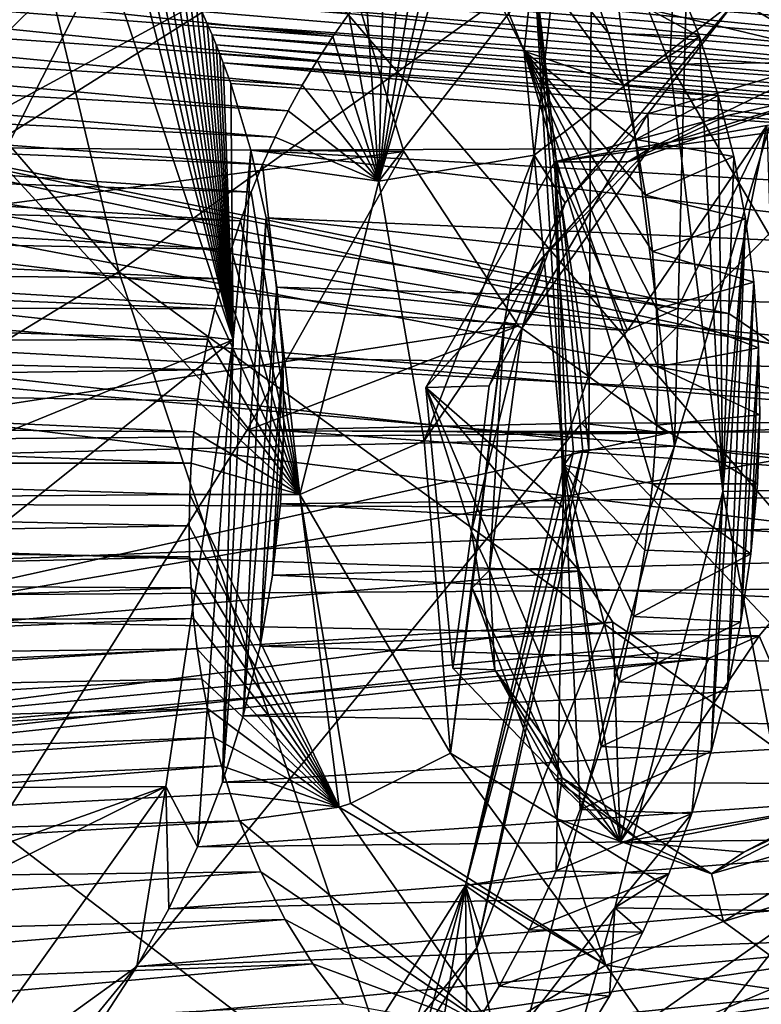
# Model space of a CAD drawing. Header units: metres. Extents: x -150 to 307, y -550 to 84.
# Tile 733 of 1056: x 226.4 to 228.2, y -20.53 to -18.15. Entities that reach past the tile are written whole.
import ezdxf

# ---------------------------------------------------------------- set-up
doc = ezdxf.new("R2010")
doc.units = ezdxf.units.M
doc.layers.add('solid_26006363', color=7, linetype='CONTINUOUS')

msp = doc.modelspace()

# ---------------------------------------------------------------- linework, layer by layer
at = {"layer": 'solid_26006363'}
for points in [[(212.583496, -8.932452, 928.192139), (226.778427, -17.64673, 937.837463), (222.933762, -25.20709, 934.411987)], [(226.778427, -17.64673, 937.837463), (229.176407, -9.081716, 939.973938), (243.263184, -22.325003, 947.232971)], [(222.267014, -13.693597, 936.763489), (226.639771, -18.755449, 939.571655), (225.13913, -12.519564, 938.87915)], [(225.13913, -12.519564, 938.87915), (226.639771, -18.755449, 939.571655), (229.450043, -16.739889, 941.646545)], [(227.986023, -19.177841, 906.858276), (230.58783, -19.49382, 909.602966), (229.908508, -12.707047, 908.121277)], [(227.986023, -19.177841, 906.858276), (229.908508, -12.707047, 908.121277), (228.152145, -12.775834, 906.310242)], [(225.450745, -12.718477, 900.385193), (226.602524, -12.905361, 901.517456), (225.806396, -18.515158, 901.350281)], [(227.786514, -17.611635, 906.453125), (227.986023, -19.177841, 906.858276), (228.152145, -12.775834, 906.310242)], [(226.602524, -12.905361, 901.517456), (225.952515, -18.140276, 901.44458), (225.806396, -18.515158, 901.350281)], [(227.164856, -17.922459, 909.738525), (225.797302, -18.665775, 908.432312), (226.122665, -13.487123, 908.171631)], [(226.443588, -16.2052, 910.950562), (225.035538, -13.60137, 909.221313), (224.344162, -23.286348, 909.797546)], [(222.267014, -13.693597, 936.763489), (223.751617, -20.515011, 937.392212), (226.639771, -18.755449, 939.571655)], [(226.443588, -16.2052, 910.950562), (224.344162, -23.286348, 909.797546), (226.127899, -17.324116, 910.75708)], [(226.639771, -18.755449, 939.571655), (231.497986, -22.278435, 942.647278), (229.450043, -16.739889, 941.646545)], [(227.622025, -18.221615, 905.713501), (227.645584, -18.001604, 906.235962), (227.16098, -17.083107, 905.604797)], [(227.233688, -17.437498, 905.167725), (227.622025, -18.221615, 905.713501), (227.16098, -17.083107, 905.604797)], [(227.862473, -18.304388, 905.250977), (227.622025, -18.221615, 905.713501), (227.233688, -17.437498, 905.167725)], [(227.826126, -18.177513, 905.188049), (227.862473, -18.304388, 905.250977), (227.233688, -17.437498, 905.167725)], [(227.777084, -18.038698, 905.109558), (227.826126, -18.177513, 905.188049), (227.233688, -17.437498, 905.167725)], [(228.075592, -17.592403, 903.86792), (228.2556, -17.51787, 903.745239), (228.655594, -18.221684, 904.251343)], [(228.168289, -17.701027, 903.977722), (228.075592, -17.592403, 903.86792), (228.655594, -18.221684, 904.251343)], [(227.645584, -18.001604, 906.235962), (227.778549, -19.186691, 906.547791), (227.786514, -17.611635, 906.453125)], [(227.778549, -19.186691, 906.547791), (227.986023, -19.177841, 906.858276), (227.786514, -17.611635, 906.453125)], [(222.933762, -25.20709, 934.411987), (226.778427, -17.64673, 937.837463), (239.24942, -32.170811, 943.65686)], [(226.778427, -17.64673, 937.837463), (243.263184, -22.325003, 947.232971), (239.24942, -32.170811, 943.65686)], [(228.252945, -17.821766, 904.081177), (228.168289, -17.701027, 903.977722), (228.655594, -18.221684, 904.251343)], [(226.595245, -17.953564, 905.579346), (225.392319, -17.73357, 907.059998), (225.629227, -18.213257, 907.380371)], [(226.625778, -17.773201, 905.587341), (226.595245, -17.953564, 905.579346), (226.916763, -18.920027, 906.027161)], [(226.669144, -17.82984, 905.637878), (226.625778, -17.773201, 905.587341), (226.916763, -18.920027, 906.027161)], [(228.67067, -18.172871, 902.217773), (228.136948, -18.095676, 901.679993), (228.257385, -17.773623, 901.927063)], [(227.99324, -18.844221, 902.122192), (223.077682, -17.836611, 907.728577), (222.538712, -17.993546, 907.215881)], [(228.227127, -18.931189, 902.330566), (223.551636, -18.151461, 908.240845), (223.077682, -17.836611, 907.728577)], [(228.117325, -18.856995, 902.232727), (223.077682, -17.836611, 907.728577), (227.99324, -18.844221, 902.122192)], [(228.227127, -18.931189, 902.330566), (223.077682, -17.836611, 907.728577), (228.117325, -18.856995, 902.232727)], [(226.70607, -17.88279, 905.68158), (226.669144, -17.82984, 905.637878), (226.916763, -18.920027, 906.027161)], [(227.269913, -18.535942, 901.052124), (227.418091, -17.892908, 901.518677), (227.46637, -17.853655, 901.561279)], [(227.701843, -17.977877, 901.404968), (227.269913, -18.535942, 901.052124), (227.46637, -17.853655, 901.561279)], [(226.737625, -17.931959, 905.719421), (226.70607, -17.88279, 905.68158), (226.916763, -18.920027, 906.027161)], [(227.269913, -18.535942, 901.052124), (227.371048, -17.935081, 901.477478), (227.418091, -17.892908, 901.518677)], [(227.157883, -18.186152, 901.296875), (224.697189, -17.996378, 903.707764), (224.747635, -17.925989, 903.74823)], [(227.197357, -18.130812, 901.329468), (227.157883, -18.186152, 901.296875), (224.747635, -17.925989, 903.74823)], [(227.164856, -17.922459, 909.738525), (227.329849, -18.464561, 909.979736), (225.797302, -18.665775, 908.432312)], [(227.164856, -17.922459, 909.738525), (226.159317, -17.917109, 910.864502), (226.320694, -18.455351, 911.102112)], [(227.164856, -17.922459, 909.738525), (226.320694, -18.455351, 911.102112), (227.329849, -18.464561, 909.979736)], [(226.764679, -17.9774, 905.752319), (226.737625, -17.931959, 905.719421), (226.916763, -18.920027, 906.027161)], [(226.595245, -17.953564, 905.579346), (225.629227, -18.213257, 907.380371), (225.740585, -18.790785, 907.589172)], [(226.916763, -18.920027, 906.027161), (226.595245, -17.953564, 905.579346), (225.740585, -18.790785, 907.589172)], [(227.269913, -18.535942, 901.052124), (227.325333, -17.980055, 901.437866), (227.371048, -17.935081, 901.477478)], [(226.787949, -18.019274, 905.780945), (226.764679, -17.9774, 905.752319), (226.916763, -18.920027, 906.027161)], [(228.923416, -18.189791, 902.998352), (226.764679, -17.9774, 905.752319), (226.787949, -18.019274, 905.780945)], [(228.923416, -18.189791, 902.998352), (228.895264, -18.143585, 902.966675), (226.764679, -17.9774, 905.752319)], [(227.645782, -18.473143, 901.244568), (227.269913, -18.535942, 901.052124), (227.701843, -17.977877, 901.404968)], [(227.269913, -18.535942, 901.052124), (227.281113, -18.027712, 901.399963), (227.325333, -17.980055, 901.437866)], [(228.136948, -18.095676, 901.679993), (227.645782, -18.473143, 901.244568), (227.701843, -17.977877, 901.404968)], [(227.872391, -18.898045, 902.014526), (222.538712, -17.993546, 907.215881), (222.143097, -18.552643, 906.900208)], [(227.99324, -18.844221, 902.122192), (222.538712, -17.993546, 907.215881), (227.872391, -18.898045, 902.014526)], [(227.120117, -18.243876, 901.266235), (224.648972, -18.069965, 903.669983), (224.697189, -17.996378, 903.707764)], [(227.157883, -18.186152, 901.296875), (227.120117, -18.243876, 901.266235), (224.697189, -17.996378, 903.707764)], [(227.622025, -18.221615, 905.713501), (227.717743, -19.224005, 905.963867), (227.645584, -18.001604, 906.235962)], [(227.645584, -18.001604, 906.235962), (227.76416, -19.188307, 906.512024), (227.778549, -19.186691, 906.547791)], [(227.645584, -18.001604, 906.235962), (227.741364, -19.191593, 906.445068), (227.76416, -19.188307, 906.512024)], [(227.645584, -18.001604, 906.235962), (227.717743, -19.224005, 905.963867), (227.741364, -19.191593, 906.445068)], [(226.808029, -18.057758, 905.80603), (226.787949, -18.019274, 905.780945), (226.916763, -18.920027, 906.027161)], [(228.947266, -18.232016, 903.025513), (226.787949, -18.019274, 905.780945), (226.808029, -18.057758, 905.80603)], [(228.947266, -18.232016, 903.025513), (228.923416, -18.189791, 902.998352), (226.787949, -18.019274, 905.780945)], [(227.269913, -18.535942, 901.052124), (227.238449, -18.07798, 901.363831), (227.281113, -18.027712, 901.399963)], [(227.777084, -18.038698, 905.109558), (227.985138, -18.029037, 904.849731), (228.046936, -18.186123, 904.931763)], [(227.777084, -18.038698, 905.109558), (228.046936, -18.186123, 904.931763), (227.826126, -18.177513, 905.188049)], [(227.985138, -18.029037, 904.849731), (227.922577, -18.119415, 904.798157), (227.974747, -18.25284, 904.867554)], [(228.046936, -18.186123, 904.931763), (227.985138, -18.029037, 904.849731), (227.974747, -18.25284, 904.867554)], [(227.084167, -18.303825, 901.237488), (224.603134, -18.146542, 903.634949), (224.648972, -18.069965, 903.669983)], [(227.120117, -18.243876, 901.266235), (227.084167, -18.303825, 901.237488), (224.648972, -18.069965, 903.669983)], [(226.825439, -18.093016, 905.827942), (226.808029, -18.057758, 905.80603), (226.916763, -18.920027, 906.027161)], [(228.967514, -18.270445, 903.048828), (226.808029, -18.057758, 905.80603), (226.825439, -18.093016, 905.827942)], [(228.967514, -18.270445, 903.048828), (228.947266, -18.232016, 903.025513), (226.808029, -18.057758, 905.80603)], [(226.840591, -18.125256, 905.84729), (226.825439, -18.093016, 905.827942), (226.916763, -18.920027, 906.027161)], [(228.984711, -18.305374, 903.068787), (226.825439, -18.093016, 905.827942), (226.840591, -18.125256, 905.84729)], [(228.984711, -18.305374, 903.068787), (228.967514, -18.270445, 903.048828), (226.825439, -18.093016, 905.827942)], [(227.269913, -18.535942, 901.052124), (227.197357, -18.130812, 901.329468), (227.238449, -18.07798, 901.363831)], [(227.721283, -18.588497, 901.333252), (227.645782, -18.473143, 901.244568), (228.136948, -18.095676, 901.679993)], [(227.921814, -18.373158, 901.502869), (227.721283, -18.588497, 901.333252), (228.136948, -18.095676, 901.679993)], [(228.379547, -18.237604, 901.937317), (227.921814, -18.373158, 901.502869), (228.136948, -18.095676, 901.679993)], [(227.922577, -18.119415, 904.798157), (228.395721, -18.095592, 904.266479), (228.452835, -18.24667, 904.347046)], [(228.379547, -18.237604, 901.937317), (228.136948, -18.095676, 901.679993), (228.67067, -18.172871, 902.217773)], [(227.922577, -18.119415, 904.798157), (228.452835, -18.24667, 904.347046), (227.974747, -18.25284, 904.867554)], [(227.050156, -18.365837, 901.210876), (224.559891, -18.225786, 903.602905), (224.603134, -18.146542, 903.634949)], [(227.084167, -18.303825, 901.237488), (227.050156, -18.365837, 901.210876), (224.603134, -18.146542, 903.634949)], [(226.853867, -18.154699, 905.86438), (226.840591, -18.125256, 905.84729), (226.916763, -18.920027, 906.027161)], [(228.984711, -18.305374, 903.068787), (226.840591, -18.125256, 905.84729), (226.853867, -18.154699, 905.86438)], [(227.269913, -18.535942, 901.052124), (227.157883, -18.186152, 901.296875), (227.197357, -18.130812, 901.329468)], [(228.307358, -19.054579, 902.402039), (223.772064, -18.81126, 908.548462), (223.551636, -18.151461, 908.240845)], [(228.307358, -19.054579, 902.402039), (223.551636, -18.151461, 908.240845), (228.227127, -18.931189, 902.330566)], [(226.865509, -18.181574, 905.879517), (226.853867, -18.154699, 905.86438), (226.916763, -18.920027, 906.027161)], [(228.999283, -18.33704, 903.085999), (226.853867, -18.154699, 905.86438), (226.865509, -18.181574, 905.879517)], [(228.999283, -18.33704, 903.085999), (228.984711, -18.305374, 903.068787), (226.853867, -18.154699, 905.86438)], [(226.875671, -18.206127, 905.892883), (226.865509, -18.181574, 905.879517), (226.916763, -18.920027, 906.027161)], [(229.011734, -18.365635, 903.100769), (226.865509, -18.181574, 905.879517), (226.875671, -18.206127, 905.892883)], [(229.011734, -18.365635, 903.100769), (228.999283, -18.33704, 903.085999), (226.865509, -18.181574, 905.879517)], [(227.269913, -18.535942, 901.052124), (227.120117, -18.243876, 901.266235), (227.157883, -18.186152, 901.296875)], [(227.826126, -18.177513, 905.188049), (228.046936, -18.186123, 904.931763), (227.862473, -18.304388, 905.250977)], [(227.862473, -18.304388, 905.250977), (228.046936, -18.186123, 904.931763), (228.092239, -18.328684, 904.995544)], [(228.046936, -18.186123, 904.931763), (227.974747, -18.25284, 904.867554), (228.102829, -19.287994, 905.131775)], [(228.092239, -18.328684, 904.995544), (228.046936, -18.186123, 904.931763), (228.102829, -19.287994, 905.131775)], [(226.884476, -18.228626, 905.904602), (226.875671, -18.206127, 905.892883), (226.916763, -18.920027, 906.027161)], [(229.022659, -18.39122, 903.11377), (226.875671, -18.206127, 905.892883), (226.884476, -18.228626, 905.904602)], [(229.022659, -18.39122, 903.11377), (229.011734, -18.365635, 903.100769), (226.875671, -18.206127, 905.892883)], [(227.018082, -18.429859, 901.186279), (224.519379, -18.30744, 903.573792), (224.559891, -18.225786, 903.602905)], [(227.050156, -18.365837, 901.210876), (227.018082, -18.429859, 901.186279), (224.559891, -18.225786, 903.602905)], [(226.892197, -18.249144, 905.914978), (226.884476, -18.228626, 905.904602), (226.916763, -18.920027, 906.027161)], [(229.022659, -18.39122, 903.11377), (226.884476, -18.228626, 905.904602), (226.892197, -18.249144, 905.914978)], [(227.622025, -18.221615, 905.713501), (227.933121, -19.269075, 905.515808), (227.717743, -19.224005, 905.963867)], [(227.942886, -19.127363, 905.497559), (227.933121, -19.269075, 905.515808), (227.622025, -18.221615, 905.713501)], [(227.94606, -18.985979, 905.472717), (227.942886, -19.127363, 905.497559), (227.622025, -18.221615, 905.713501)], [(227.942612, -18.845514, 905.441284), (227.94606, -18.985979, 905.472717), (227.622025, -18.221615, 905.713501)], [(227.932541, -18.706568, 905.403381), (227.942612, -18.845514, 905.441284), (227.622025, -18.221615, 905.713501)], [(227.915802, -18.569731, 905.359009), (227.932541, -18.706568, 905.403381), (227.622025, -18.221615, 905.713501)], [(227.892426, -18.435423, 905.308105), (227.915802, -18.569731, 905.359009), (227.622025, -18.221615, 905.713501)], [(227.862473, -18.304388, 905.250977), (227.892426, -18.435423, 905.308105), (227.622025, -18.221615, 905.713501)], [(227.924805, -18.457546, 901.572937), (227.921814, -18.373158, 901.502869), (228.379547, -18.237604, 901.937317)], [(228.349548, -18.325796, 901.962219), (227.924805, -18.457546, 901.572937), (228.379547, -18.237604, 901.937317)], [(226.910736, -18.29957, 905.940125), (226.892197, -18.249144, 905.914978), (226.916763, -18.920027, 906.027161)], [(229.032166, -18.414244, 903.125183), (229.022659, -18.39122, 903.11377), (226.892197, -18.249144, 905.914978)], [(229.046707, -18.453083, 903.143005), (226.892197, -18.249144, 905.914978), (226.910736, -18.29957, 905.940125)], [(229.046707, -18.453083, 903.143005), (229.032166, -18.414244, 903.125183), (226.892197, -18.249144, 905.914978)], [(227.269913, -18.535942, 901.052124), (227.084167, -18.303825, 901.237488), (227.120117, -18.243876, 901.266235)], [(227.974747, -18.25284, 904.867554), (228.452835, -18.24667, 904.347046), (228.572113, -19.278561, 904.624512)], [(228.102829, -19.287994, 905.131775), (227.974747, -18.25284, 904.867554), (228.572113, -19.278561, 904.624512)], [(226.988098, -18.495716, 901.163879), (224.481628, -18.39138, 903.547791), (224.519379, -18.30744, 903.573792)], [(227.018082, -18.429859, 901.186279), (226.988098, -18.495716, 901.163879), (224.519379, -18.30744, 903.573792)], [(226.959503, -18.460663, 906.009949), (226.910736, -18.29957, 905.940125), (226.916763, -18.920027, 906.027161)], [(229.046707, -18.453083, 903.143005), (226.910736, -18.29957, 905.940125), (226.959503, -18.460663, 906.009949)], [(227.269913, -18.535942, 901.052124), (227.050156, -18.365837, 901.210876), (227.084167, -18.303825, 901.237488)], [(227.862473, -18.304388, 905.250977), (228.092239, -18.328684, 904.995544), (227.892426, -18.435423, 905.308105)], [(228.349548, -18.325796, 901.962219), (227.873062, -18.489643, 901.659302), (227.924805, -18.457546, 901.572937)], [(228.114075, -18.377045, 901.885498), (227.873062, -18.489643, 901.659302), (228.349548, -18.325796, 901.962219)], [(227.892426, -18.435423, 905.308105), (228.092239, -18.328684, 904.995544), (228.129547, -18.476313, 905.052063)], [(228.129547, -18.476313, 905.052063), (228.092239, -18.328684, 904.995544), (228.102829, -19.287994, 905.131775)], [(228.358063, -18.39854, 902.134827), (228.114075, -18.377045, 901.885498), (228.349548, -18.325796, 901.962219)], [(227.269913, -18.535942, 901.052124), (227.018082, -18.429859, 901.186279), (227.050156, -18.365837, 901.210876)], [(227.617188, -18.891144, 901.313782), (227.721283, -18.588497, 901.333252), (227.921814, -18.373158, 901.502869)], [(227.924805, -18.457546, 901.572937), (227.617188, -18.891144, 901.313782), (227.921814, -18.373158, 901.502869)], [(227.696335, -18.489643, 901.857666), (227.873062, -18.489643, 901.659302), (228.114075, -18.377045, 901.885498)], [(227.696335, -18.489643, 901.857666), (228.114075, -18.377045, 901.885498), (228.358063, -18.39854, 902.134827)], [(226.960297, -18.563135, 901.143738), (224.446777, -18.477356, 903.524902), (224.481628, -18.39138, 903.547791)], [(226.988098, -18.495716, 901.163879), (226.960297, -18.563135, 901.143738), (224.481628, -18.39138, 903.547791)], [(228.209976, -18.401134, 902.315308), (227.696335, -18.489643, 901.857666), (228.358063, -18.39854, 902.134827)], [(227.872391, -18.898045, 902.014526), (227.696335, -18.489643, 901.857666), (228.209976, -18.401134, 902.315308)], [(227.99324, -18.844221, 902.122192), (227.872391, -18.898045, 902.014526), (228.209976, -18.401134, 902.315308)], [(228.117325, -18.856995, 902.232727), (227.99324, -18.844221, 902.122192), (228.209976, -18.401134, 902.315308)], [(228.227127, -18.931189, 902.330566), (228.117325, -18.856995, 902.232727), (228.209976, -18.401134, 902.315308)], [(227.269913, -18.535942, 901.052124), (226.988098, -18.495716, 901.163879), (227.018082, -18.429859, 901.186279)], [(226.949844, -19.140121, 911.850891), (226.320694, -18.455351, 911.102112), (224.344162, -23.286348, 909.797546)], [(227.329849, -18.464561, 909.979736), (226.320694, -18.455351, 911.102112), (226.949844, -19.140121, 911.850891)], [(229.088974, -18.582987, 903.196411), (229.046707, -18.453083, 903.143005), (226.959503, -18.460663, 906.009949)], [(228.437515, -18.439903, 913.332764), (227.760651, -19.122272, 912.703186), (229.28244, -20.735506, 914.561707)], [(228.772827, -19.119249, 911.580383), (227.760651, -19.122272, 912.703186), (228.437515, -18.439903, 913.332764)], [(227.892426, -18.435423, 905.308105), (228.129547, -18.476313, 905.052063), (227.915802, -18.569731, 905.359009)], [(226.934753, -18.631866, 901.125977), (224.414902, -18.565098, 903.505249), (224.446777, -18.477356, 903.524902)], [(226.960297, -18.563135, 901.143738), (226.934753, -18.631866, 901.125977), (224.446777, -18.477356, 903.524902)], [(227.329849, -18.464561, 909.979736), (227.608414, -18.886137, 910.325439), (225.797302, -18.665775, 908.432312)], [(226.89093, -19.992077, 906.147339), (226.959503, -18.460663, 906.009949), (226.916763, -18.920027, 906.027161)], [(226.89093, -19.992077, 906.147339), (226.996841, -18.624979, 906.06897), (226.959503, -18.460663, 906.009949)], [(227.329849, -18.464561, 909.979736), (226.949844, -19.140121, 911.850891), (227.608414, -18.886137, 910.325439)], [(229.12236, -18.718224, 903.241882), (226.959503, -18.460663, 906.009949), (226.996841, -18.624979, 906.06897)], [(229.12236, -18.718224, 903.241882), (229.088974, -18.582987, 903.196411), (226.959503, -18.460663, 906.009949)], [(227.645782, -18.473143, 901.244568), (227.379227, -19.16473, 901.073059), (227.269913, -18.535942, 901.052124)], [(227.574448, -18.876625, 901.226379), (227.379227, -19.16473, 901.073059), (227.645782, -18.473143, 901.244568)], [(227.721283, -18.588497, 901.333252), (227.574448, -18.876625, 901.226379), (227.645782, -18.473143, 901.244568)], [(227.670486, -18.71862, 901.492737), (227.617188, -18.891144, 901.313782), (227.924805, -18.457546, 901.572937)], [(227.924805, -18.457546, 901.572937), (227.873062, -18.489643, 901.659302), (227.670486, -18.71862, 901.492737)], [(227.915802, -18.569731, 905.359009), (228.129547, -18.476313, 905.052063), (228.158035, -18.626961, 905.100281)], [(228.158035, -18.626961, 905.100281), (228.129547, -18.476313, 905.052063), (228.102829, -19.287994, 905.131775)], [(227.077972, -19.295069, 900.963379), (226.960297, -18.563135, 901.143738), (226.988098, -18.495716, 901.163879)], [(227.269913, -18.535942, 901.052124), (227.077972, -19.295069, 900.963379), (226.988098, -18.495716, 901.163879)], [(227.383331, -19.035809, 901.578796), (227.670486, -18.71862, 901.492737), (227.873062, -18.489643, 901.659302)], [(227.383331, -19.035809, 901.578796), (227.873062, -18.489643, 901.659302), (227.696335, -18.489643, 901.857666)], [(227.716446, -19.32608, 901.875549), (227.383331, -19.035809, 901.578796), (227.696335, -18.489643, 901.857666)], [(227.777145, -19.011322, 901.929626), (227.696335, -18.489643, 901.857666), (227.872391, -18.898045, 902.014526)], [(227.723373, -19.161627, 901.881714), (227.716446, -19.32608, 901.875549), (227.696335, -18.489643, 901.857666)], [(227.777145, -19.011322, 901.929626), (227.723373, -19.161627, 901.881714), (227.696335, -18.489643, 901.857666)], [(227.379227, -19.16473, 901.073059), (227.077972, -19.295069, 900.963379), (227.269913, -18.535942, 901.052124)], [(227.723373, -19.161627, 901.881714), (222.143097, -18.552643, 906.900208), (222.036865, -19.300522, 906.897034)], [(227.777145, -19.011322, 901.929626), (227.872391, -18.898045, 902.014526), (222.143097, -18.552643, 906.900208)], [(227.777145, -19.011322, 901.929626), (222.143097, -18.552643, 906.900208), (227.723373, -19.161627, 901.881714)], [(226.911514, -18.701838, 901.110474), (224.386047, -18.654423, 903.48877), (224.414902, -18.565098, 903.505249)], [(226.934753, -18.631866, 901.125977), (226.911514, -18.701838, 901.110474), (224.414902, -18.565098, 903.505249)], [(227.077972, -19.295069, 900.963379), (226.934753, -18.631866, 901.125977), (226.960297, -18.563135, 901.143738)], [(227.915802, -18.569731, 905.359009), (228.158035, -18.626961, 905.100281), (227.932541, -18.706568, 905.403381)], [(227.617188, -18.891144, 901.313782), (227.574448, -18.876625, 901.226379), (227.721283, -18.588497, 901.333252)], [(226.89093, -19.992077, 906.147339), (226.941162, -19.830673, 906.175415), (226.996841, -18.624979, 906.06897)], [(227.077972, -19.295069, 900.963379), (226.911514, -18.701838, 901.110474), (226.934753, -18.631866, 901.125977)], [(226.941162, -19.830673, 906.175415), (227.02272, -18.792545, 906.117004), (226.996841, -18.624979, 906.06897)], [(229.146606, -18.857815, 903.279114), (226.996841, -18.624979, 906.06897), (227.02272, -18.792545, 906.117004)], [(229.146606, -18.857815, 903.279114), (229.12236, -18.718224, 903.241882), (226.996841, -18.624979, 906.06897)], [(227.932541, -18.706568, 905.403381), (228.158035, -18.626961, 905.100281), (228.177902, -18.781082, 905.140381)], [(228.158035, -18.626961, 905.100281), (228.102829, -19.287994, 905.131775), (228.075287, -19.917542, 905.18988)], [(228.158035, -18.626961, 905.100281), (228.075287, -19.917542, 905.18988), (228.114716, -19.76288, 905.208313)], [(228.177902, -18.781082, 905.140381), (228.158035, -18.626961, 905.100281), (228.114716, -19.76288, 905.208313)], [(226.890579, -18.773005, 901.097351), (224.360229, -18.745337, 903.475525), (224.386047, -18.654423, 903.48877)], [(226.911514, -18.701838, 901.110474), (226.890579, -18.773005, 901.097351), (224.386047, -18.654423, 903.48877)], [(227.608414, -18.886137, 910.325439), (225.797073, -19.164543, 908.499084), (225.797302, -18.665775, 908.432312)], [(227.077972, -19.295069, 900.963379), (226.890579, -18.773005, 901.097351), (226.911514, -18.701838, 901.110474)], [(227.383331, -19.035809, 901.578796), (227.53688, -19.031979, 901.407959), (227.670486, -18.71862, 901.492737)], [(227.670486, -18.71862, 901.492737), (227.53688, -19.031979, 901.407959), (227.617188, -18.891144, 901.313782)], [(227.932541, -18.706568, 905.403381), (228.177902, -18.781082, 905.140381), (227.942612, -18.845514, 905.441284)], [(223.751617, -20.515011, 937.392212), (228.739563, -24.962343, 940.542297), (226.639771, -18.755449, 939.571655)], [(226.871948, -18.845333, 901.086548), (224.337479, -18.837833, 903.465576), (224.360229, -18.745337, 903.475525)], [(226.890579, -18.773005, 901.097351), (226.871948, -18.845333, 901.086548), (224.360229, -18.745337, 903.475525)], [(226.639771, -18.755449, 939.571655), (228.739563, -24.962343, 940.542297), (231.497986, -22.278435, 942.647278)], [(226.916763, -18.920027, 906.027161), (225.740585, -18.790785, 907.589172), (225.714874, -19.410107, 907.665955)], [(227.077972, -19.295069, 900.963379), (226.871948, -18.845333, 901.086548), (226.890579, -18.773005, 901.097351)], [(227.942612, -18.845514, 905.441284), (228.177902, -18.781082, 905.140381), (228.189438, -18.939466, 905.172791)], [(228.177902, -18.781082, 905.140381), (228.114716, -19.76288, 905.208313), (228.146576, -19.603252, 905.218567)], [(228.189438, -18.939466, 905.172791), (228.177902, -18.781082, 905.140381), (228.146576, -19.603252, 905.218567)], [(228.340103, -19.373791, 902.431213), (223.660904, -19.555584, 908.539185), (223.772064, -18.81126, 908.548462)], [(228.347031, -19.209335, 902.437378), (223.772064, -18.81126, 908.548462), (228.307358, -19.054579, 902.402039)], [(228.340103, -19.373791, 902.431213), (223.772064, -18.81126, 908.548462), (228.347031, -19.209335, 902.437378)], [(226.941162, -19.830673, 906.175415), (226.981918, -19.662373, 906.193176), (227.02272, -18.792545, 906.117004)], [(226.981918, -19.662373, 906.193176), (227.037064, -18.964645, 906.154236), (227.02272, -18.792545, 906.117004)], [(229.161499, -19.000704, 903.307617), (227.02272, -18.792545, 906.117004), (227.037064, -18.964645, 906.154236)], [(229.161499, -19.000704, 903.307617), (229.146606, -18.857815, 903.279114), (227.02272, -18.792545, 906.117004)], [(226.855698, -18.918713, 901.078125), (224.317902, -18.93169, 903.458862), (224.337479, -18.837833, 903.465576)], [(226.871948, -18.845333, 901.086548), (226.855698, -18.918713, 901.078125), (224.337479, -18.837833, 903.465576)], [(227.077972, -19.295069, 900.963379), (226.855698, -18.918713, 901.078125), (226.871948, -18.845333, 901.086548)], [(227.942612, -18.845514, 905.441284), (228.189438, -18.939466, 905.172791), (227.94606, -18.985979, 905.472717)], [(227.608414, -18.886137, 910.325439), (227.969147, -19.146282, 910.737549), (225.797073, -19.164543, 908.499084)], [(227.608414, -18.886137, 910.325439), (226.949844, -19.140121, 911.850891), (227.969147, -19.146282, 910.737549)], [(227.574448, -18.876625, 901.226379), (227.443542, -19.921385, 901.237122), (227.379227, -19.16473, 901.073059)], [(227.574448, -18.876625, 901.226379), (227.495438, -19.520824, 901.233765), (227.443542, -19.921385, 901.237122)], [(227.537567, -19.478439, 901.320251), (227.495438, -19.520824, 901.233765), (227.574448, -18.876625, 901.226379)], [(227.617188, -18.891144, 901.313782), (227.537567, -19.478439, 901.320251), (227.574448, -18.876625, 901.226379)], [(227.494415, -19.3843, 901.418945), (227.537567, -19.478439, 901.320251), (227.617188, -18.891144, 901.313782)], [(227.53688, -19.031979, 901.407959), (227.494415, -19.3843, 901.418945), (227.617188, -18.891144, 901.313782)], [(226.841873, -18.992975, 901.072144), (224.301575, -19.026678, 903.455566), (224.317902, -18.93169, 903.458862)], [(226.855698, -18.918713, 901.078125), (226.841873, -18.992975, 901.072144), (224.317902, -18.93169, 903.458862)], [(226.916763, -18.920027, 906.027161), (225.714874, -19.410107, 907.665955), (225.554214, -20.00956, 907.602722)], [(226.753448, -20.002338, 906.010559), (226.916763, -18.920027, 906.027161), (225.554214, -20.00956, 907.602722)], [(226.830444, -20.148533, 906.108521), (226.916763, -18.920027, 906.027161), (226.753448, -20.002338, 906.010559)], [(226.830444, -20.148533, 906.108521), (226.89093, -19.992077, 906.147339), (226.916763, -18.920027, 906.027161)], [(227.077972, -19.295069, 900.963379), (226.841873, -18.992975, 901.072144), (226.855698, -18.918713, 901.078125)], [(227.94606, -18.985979, 905.472717), (228.189438, -18.939466, 905.172791), (228.192657, -19.102123, 905.197632)], [(228.189438, -18.939466, 905.172791), (228.146576, -19.603252, 905.218567), (228.170853, -19.438652, 905.220703)], [(228.192657, -19.102123, 905.197632), (228.189438, -18.939466, 905.172791), (228.170853, -19.438652, 905.220703)], [(226.981918, -19.662373, 906.193176), (227.01239, -19.490181, 906.200256), (227.037064, -18.964645, 906.154236)], [(227.01239, -19.490181, 906.200256), (227.039856, -19.141109, 906.180664), (227.037064, -18.964645, 906.154236)], [(229.166901, -19.145559, 903.327209), (227.037064, -18.964645, 906.154236), (227.039856, -19.141109, 906.180664)], [(229.166901, -19.145559, 903.327209), (229.161499, -19.000704, 903.307617), (227.037064, -18.964645, 906.154236)], [(226.841873, -18.992975, 901.072144), (226.830505, -19.067932, 901.068604), (224.301575, -19.026678, 903.455566)], [(227.077972, -19.295069, 900.963379), (226.830505, -19.067932, 901.068604), (226.841873, -18.992975, 901.072144)], [(227.94606, -18.985979, 905.472717), (228.192657, -19.102123, 905.197632), (227.942886, -19.127363, 905.497559)], [(226.821625, -19.143339, 901.067566), (224.288544, -19.122477, 903.455688), (224.301575, -19.026678, 903.455566)], [(226.830505, -19.067932, 901.068604), (226.821625, -19.143339, 901.067566), (224.301575, -19.026678, 903.455566)], [(227.383331, -19.035809, 901.578796), (227.494415, -19.3843, 901.418945), (227.53688, -19.031979, 901.407959)], [(227.383331, -19.035809, 901.578796), (227.449234, -19.715715, 901.637512), (227.494415, -19.3843, 901.418945)], [(227.383331, -19.035809, 901.578796), (227.85466, -20.136997, 901.998718), (227.449234, -19.715715, 901.637512)], [(227.756119, -19.480839, 901.910889), (227.85466, -20.136997, 901.998718), (227.383331, -19.035809, 901.578796)], [(227.716446, -19.32608, 901.875549), (227.756119, -19.480839, 901.910889), (227.383331, -19.035809, 901.578796)], [(227.077972, -19.295069, 900.963379), (226.821625, -19.143339, 901.067566), (226.830505, -19.067932, 901.068604)], [(226.815231, -19.219004, 901.068909), (224.278824, -19.218744, 903.459106), (224.288544, -19.122477, 903.455688)], [(226.821625, -19.143339, 901.067566), (226.815231, -19.219004, 901.068909), (224.288544, -19.122477, 903.455688)], [(227.760651, -19.122272, 912.703186), (224.344162, -23.286348, 909.797546), (229.28244, -20.735506, 914.561707)], [(227.760651, -19.122272, 912.703186), (226.949844, -19.140121, 911.850891), (224.344162, -23.286348, 909.797546)], [(228.772827, -19.119249, 911.580383), (230.220047, -23.066023, 913.714661), (225.733261, -19.640289, 908.499878)], [(227.969147, -19.146282, 910.737549), (228.772827, -19.119249, 911.580383), (225.733261, -19.640289, 908.499878)], [(227.969147, -19.146282, 910.737549), (226.949844, -19.140121, 911.850891), (227.760651, -19.122272, 912.703186)], [(227.969147, -19.146282, 910.737549), (227.760651, -19.122272, 912.703186), (228.772827, -19.119249, 911.580383)], [(227.942886, -19.127363, 905.497559), (228.192657, -19.102123, 905.197632), (228.187546, -19.269068, 905.214722)], [(228.192657, -19.102123, 905.197632), (228.170853, -19.438652, 905.220703), (228.187546, -19.269068, 905.214722)], [(227.969147, -19.146282, 910.737549), (225.733261, -19.640289, 908.499878), (225.797073, -19.164543, 908.499084)], [(227.077972, -19.295069, 900.963379), (226.815231, -19.219004, 901.068909), (226.821625, -19.143339, 901.067566)], [(227.01239, -19.490181, 906.200256), (227.031586, -19.317251, 906.196045), (227.039856, -19.141109, 906.180664)], [(229.162979, -19.291458, 903.337891), (227.039856, -19.141109, 906.180664), (227.031586, -19.317251, 906.196045)], [(229.162979, -19.291458, 903.337891), (229.166901, -19.145559, 903.327209), (227.039856, -19.141109, 906.180664)], [(227.942886, -19.127363, 905.497559), (228.187546, -19.269068, 905.214722), (227.933121, -19.269075, 905.515808)], [(227.723373, -19.161627, 901.881714), (222.036865, -19.300522, 906.897034), (227.716446, -19.32608, 901.875549)], [(227.379227, -19.16473, 901.073059), (227.443542, -19.921385, 901.237122), (227.077972, -19.295069, 900.963379)], [(227.480042, -20.241575, 905.915588), (227.506943, -20.393131, 906.439697), (227.76416, -19.188307, 906.512024)], [(227.741364, -19.191593, 906.445068), (227.480042, -20.241575, 905.915588), (227.76416, -19.188307, 906.512024)], [(227.741364, -19.191593, 906.445068), (227.717743, -19.224005, 905.963867), (227.480042, -20.241575, 905.915588)], [(227.506943, -20.393131, 906.439697), (227.581299, -20.762787, 906.668396), (227.986023, -19.177841, 906.858276)], [(227.778549, -19.186691, 906.547791), (227.506943, -20.393131, 906.439697), (227.986023, -19.177841, 906.858276)], [(227.778549, -19.186691, 906.547791), (227.76416, -19.188307, 906.512024), (227.506943, -20.393131, 906.439697)], [(227.581299, -20.762787, 906.668396), (230.58783, -19.49382, 909.602966), (227.986023, -19.177841, 906.858276)], [(226.811325, -19.294779, 901.072632), (224.272446, -19.315296, 903.465881), (224.278824, -19.218744, 903.459106)], [(226.815231, -19.219004, 901.068909), (226.811325, -19.294779, 901.072632), (224.278824, -19.218744, 903.459106)], [(227.077972, -19.295069, 900.963379), (226.811325, -19.294779, 901.072632), (226.815231, -19.219004, 901.068909)], [(227.480042, -20.241575, 905.915588), (227.717743, -19.224005, 905.963867), (227.699234, -20.206202, 905.458618)], [(227.717743, -19.224005, 905.963867), (227.757782, -20.057701, 905.489868), (227.699234, -20.206202, 905.458618)], [(227.717743, -19.224005, 905.963867), (227.933121, -19.269075, 905.515808), (227.9142, -19.430166, 905.528198)], [(227.717743, -19.224005, 905.963867), (227.9142, -19.430166, 905.528198), (227.887039, -19.590479, 905.531677)], [(227.717743, -19.224005, 905.963867), (227.887039, -19.590479, 905.531677), (227.851807, -19.749094, 905.526428)], [(227.717743, -19.224005, 905.963867), (227.851807, -19.749094, 905.526428), (227.808685, -19.905083, 905.512451)], [(227.717743, -19.224005, 905.963867), (227.808685, -19.905083, 905.512451), (227.757782, -20.057701, 905.489868)], [(229.149765, -19.437523, 903.3396), (229.162979, -19.291458, 903.337891), (227.031586, -19.317251, 906.196045)], [(227.841385, -20.296329, 905.007446), (228.102829, -19.287994, 905.131775), (228.299103, -20.304338, 904.507446)], [(228.027863, -20.067833, 905.163025), (228.102829, -19.287994, 905.131775), (227.841385, -20.296329, 905.007446)], [(227.9142, -19.430166, 905.528198), (227.933121, -19.269075, 905.515808), (228.170853, -19.438652, 905.220703)], [(227.933121, -19.269075, 905.515808), (228.187546, -19.269068, 905.214722), (228.170853, -19.438652, 905.220703)], [(228.027863, -20.067833, 905.163025), (228.075287, -19.917542, 905.18988), (228.102829, -19.287994, 905.131775)], [(228.102829, -19.287994, 905.131775), (228.572113, -19.278561, 904.624512), (228.299103, -20.304338, 904.507446)], [(227.756119, -19.480839, 901.910889), (222.036865, -19.300522, 906.897034), (222.26329, -19.956268, 907.210449)], [(227.716446, -19.32608, 901.875549), (222.036865, -19.300522, 906.897034), (227.756119, -19.480839, 901.910889)], [(226.809906, -19.370522, 901.078796), (224.269424, -19.411957, 903.475952), (224.272446, -19.315296, 903.465881)], [(226.811325, -19.294779, 901.072632), (226.809906, -19.370522, 901.078796), (224.272446, -19.315296, 903.465881)], [(227.173767, -20.052231, 901.159668), (226.809906, -19.370522, 901.078796), (226.811325, -19.294779, 901.072632)], [(227.077972, -19.295069, 900.963379), (227.173767, -20.052231, 901.159668), (226.811325, -19.294779, 901.072632)], [(227.201248, -20.043713, 901.157471), (227.173767, -20.052231, 901.159668), (227.077972, -19.295069, 900.963379)], [(227.443542, -19.921385, 901.237122), (227.201248, -20.043713, 901.157471), (227.077972, -19.295069, 900.963379)], [(228.694519, -20.492882, 904.468018), (229.004913, -19.316626, 904.61908), (226.727982, -36.878304, 905.749329)], [(228.588913, -27.852018, 905.591492), (226.727982, -36.878304, 905.749329), (229.004913, -19.316626, 904.61908)], [(229.149765, -19.437523, 903.3396), (227.031586, -19.317251, 906.196045), (227.01239, -19.490181, 906.200256)], [(228.286316, -19.524096, 902.383301), (223.660904, -19.555584, 908.539185), (228.340103, -19.373791, 902.431213)], [(226.809906, -19.370522, 901.078796), (226.811005, -19.445997, 901.087341), (224.269424, -19.411957, 903.475952)], [(227.173767, -20.052231, 901.159668), (226.811005, -19.445997, 901.087341), (226.809906, -19.370522, 901.078796)], [(227.449234, -19.715715, 901.637512), (227.550446, -19.719786, 901.526794), (227.494415, -19.3843, 901.418945)], [(227.494415, -19.3843, 901.418945), (227.550446, -19.719786, 901.526794), (227.537567, -19.478439, 901.320251)], [(226.811005, -19.445997, 901.087341), (224.269836, -19.508411, 903.489441), (224.269424, -19.411957, 903.475952)], [(227.887039, -19.590479, 905.531677), (227.9142, -19.430166, 905.528198), (228.170853, -19.438652, 905.220703)], [(226.811005, -19.445997, 901.087341), (226.814621, -19.521, 901.098267), (224.269836, -19.508411, 903.489441)], [(227.173767, -20.052231, 901.159668), (226.814621, -19.521, 901.098267), (226.811005, -19.445997, 901.087341)], [(229.127274, -19.582396, 903.332275), (229.149765, -19.437523, 903.3396), (227.01239, -19.490181, 906.200256)], [(227.887039, -19.590479, 905.531677), (228.170853, -19.438652, 905.220703), (228.146576, -19.603252, 905.218567)], [(227.756119, -19.480839, 901.910889), (222.26329, -19.956268, 907.210449), (227.836349, -19.604229, 901.982422)], [(227.537567, -19.478439, 901.320251), (227.714127, -19.981478, 901.570801), (227.495438, -19.520824, 901.233765)], [(227.550446, -19.719786, 901.526794), (227.714127, -19.981478, 901.570801), (227.537567, -19.478439, 901.320251)], [(227.756119, -19.480839, 901.910889), (227.836349, -19.604229, 901.982422), (227.85466, -20.136997, 901.998718)], [(230.58783, -19.49382, 909.602966), (226.517807, -23.22761, 905.976685), (231.288559, -22.257298, 910.227295)], [(226.712357, -21.886995, 905.959961), (226.517807, -23.22761, 905.976685), (230.58783, -19.49382, 909.602966)], [(227.581299, -20.762787, 906.668396), (226.712357, -21.886995, 905.959961), (230.58783, -19.49382, 909.602966)], [(229.127274, -19.582396, 903.332275), (227.01239, -19.490181, 906.200256), (226.981918, -19.662373, 906.193176)], [(228.191086, -19.637373, 902.298462), (223.660904, -19.555584, 908.539185), (228.286316, -19.524096, 902.383301)], [(226.814621, -19.521, 901.098267), (224.273712, -19.604307, 903.506287), (224.269836, -19.508411, 903.489441)], [(226.814621, -19.521, 901.098267), (226.82077, -19.595343, 901.111633), (224.273712, -19.604307, 903.506287)], [(227.173767, -20.052231, 901.159668), (226.82077, -19.595343, 901.111633), (226.814621, -19.521, 901.098267)], [(227.495438, -19.520824, 901.233765), (227.70047, -20.07943, 901.510315), (227.443542, -19.921385, 901.237122)], [(227.714127, -19.981478, 901.570801), (227.70047, -20.07943, 901.510315), (227.495438, -19.520824, 901.233765)], [(228.191086, -19.637373, 902.298462), (228.286316, -19.524096, 902.383301), (228.368301, -20.048489, 902.45636)], [(228.191086, -19.637373, 902.298462), (223.269882, -20.103643, 908.226563), (223.660904, -19.555584, 908.539185)], [(226.82077, -19.595343, 901.111633), (224.281082, -19.699339, 903.526428), (224.273712, -19.604307, 903.506287)], [(226.82077, -19.595343, 901.111633), (226.829453, -19.668879, 901.127319), (224.281082, -19.699339, 903.526428)], [(227.173767, -20.052231, 901.159668), (226.829453, -19.668879, 901.127319), (226.82077, -19.595343, 901.111633)], [(229.095612, -19.724401, 903.315674), (229.127274, -19.582396, 903.332275), (226.981918, -19.662373, 906.193176)], [(227.851807, -19.749094, 905.526428), (227.887039, -19.590479, 905.531677), (228.146576, -19.603252, 905.218567)], [(227.836349, -19.604229, 901.982422), (222.26329, -19.956268, 907.210449), (222.734879, -20.261621, 907.718689)], [(227.836349, -19.604229, 901.982422), (222.734879, -20.261621, 907.718689), (227.946152, -19.678423, 902.0802)], [(227.836349, -19.604229, 901.982422), (227.946152, -19.678423, 902.0802), (227.85466, -20.136997, 901.998718)], [(227.851807, -19.749094, 905.526428), (228.146576, -19.603252, 905.218567), (228.114716, -19.76288, 905.208313)], [(228.070221, -19.691196, 902.190796), (223.269882, -20.103643, 908.226563), (228.191086, -19.637373, 902.298462)], [(227.036179, -24.398991, 910.578125), (225.733261, -19.640289, 908.499878), (230.220047, -23.066023, 913.714661)], [(227.036179, -24.398991, 910.578125), (226.005173, -24.801935, 909.59021), (225.733261, -19.640289, 908.499878)], [(228.191086, -19.637373, 902.298462), (228.368301, -20.048489, 902.45636), (227.85466, -20.136997, 901.998718)], [(228.070221, -19.691196, 902.190796), (228.191086, -19.637373, 902.298462), (227.85466, -20.136997, 901.998718)], [(226.829453, -19.668879, 901.127319), (224.291916, -19.79332, 903.549927), (224.281082, -19.699339, 903.526428)], [(226.829453, -19.668879, 901.127319), (226.840622, -19.741465, 901.145264), (224.291916, -19.79332, 903.549927)], [(227.173767, -20.052231, 901.159668), (226.840622, -19.741465, 901.145264), (226.829453, -19.668879, 901.127319)], [(229.095612, -19.724401, 903.315674), (226.981918, -19.662373, 906.193176), (226.941162, -19.830673, 906.175415)], [(227.946152, -19.678423, 902.0802), (222.734879, -20.261621, 907.718689), (228.070221, -19.691196, 902.190796)], [(228.070221, -19.691196, 902.190796), (222.734879, -20.261621, 907.718689), (223.269882, -20.103643, 908.226563)], [(227.946152, -19.678423, 902.0802), (228.070221, -19.691196, 902.190796), (227.85466, -20.136997, 901.998718)], [(227.449234, -19.715715, 901.637512), (227.85466, -20.136997, 901.998718), (227.550446, -19.719786, 901.526794)], [(227.550446, -19.719786, 901.526794), (227.696838, -19.985386, 901.714478), (227.714127, -19.981478, 901.570801)], [(227.85466, -20.136997, 901.998718), (227.696838, -19.985386, 901.714478), (227.550446, -19.719786, 901.526794)], [(226.840622, -19.741465, 901.145264), (224.306183, -19.885994, 903.576599), (224.291916, -19.79332, 903.549927)], [(226.840622, -19.741465, 901.145264), (226.854218, -19.812939, 901.165466), (224.306183, -19.885994, 903.576599)], [(227.173767, -20.052231, 901.159668), (226.854218, -19.812939, 901.165466), (226.840622, -19.741465, 901.145264)], [(229.055069, -19.862526, 903.290222), (229.095612, -19.724401, 903.315674), (226.941162, -19.830673, 906.175415)], [(227.808685, -19.905083, 905.512451), (227.851807, -19.749094, 905.526428), (228.114716, -19.76288, 905.208313)], [(227.808685, -19.905083, 905.512451), (228.114716, -19.76288, 905.208313), (228.075287, -19.917542, 905.18988)], [(226.854218, -19.812939, 901.165466), (224.323807, -19.977064, 903.606323), (224.306183, -19.885994, 903.576599)], [(226.854218, -19.812939, 901.165466), (226.870224, -19.883148, 901.187805), (224.323807, -19.977064, 903.606323)], [(227.173767, -20.052231, 901.159668), (226.870224, -19.883148, 901.187805), (226.854218, -19.812939, 901.165466)], [(229.055069, -19.862526, 903.290222), (226.941162, -19.830673, 906.175415), (226.89093, -19.992077, 906.147339)], [(229.00589, -19.995899, 903.256042), (229.055069, -19.862526, 903.290222), (226.89093, -19.992077, 906.147339)], [(226.870224, -19.883148, 901.187805), (224.344727, -20.066319, 903.63916), (224.323807, -19.977064, 903.606323)], [(226.870224, -19.883148, 901.187805), (226.888565, -19.951975, 901.212341), (224.344727, -20.066319, 903.63916)], [(227.173767, -20.052231, 901.159668), (226.888565, -19.951975, 901.212341), (226.870224, -19.883148, 901.187805)], [(227.757782, -20.057701, 905.489868), (227.808685, -19.905083, 905.512451), (228.075287, -19.917542, 905.18988)], [(227.819321, -20.434711, 901.676331), (227.201248, -20.043713, 901.157471), (227.443542, -19.921385, 901.237122)], [(227.70047, -20.07943, 901.510315), (227.819321, -20.434711, 901.676331), (227.443542, -19.921385, 901.237122)], [(227.757782, -20.057701, 905.489868), (228.075287, -19.917542, 905.18988), (228.027863, -20.067833, 905.163025)], [(226.888565, -19.951975, 901.212341), (224.368912, -20.153582, 903.674866), (224.344727, -20.066319, 903.63916)], [(226.888565, -19.951975, 901.212341), (226.909241, -20.019291, 901.238892), (224.368912, -20.153582, 903.674866)], [(227.173767, -20.052231, 901.159668), (226.909241, -20.019291, 901.238892), (226.888565, -19.951975, 901.212341)], [(227.696838, -19.985386, 901.714478), (227.910095, -20.139692, 901.951355), (227.714127, -19.981478, 901.570801)], [(227.714127, -19.981478, 901.570801), (228.07608, -20.21377, 901.966858), (227.70047, -20.07943, 901.510315)], [(227.910095, -20.139692, 901.951355), (228.07608, -20.21377, 901.966858), (227.714127, -19.981478, 901.570801)], [(226.753448, -20.002338, 906.010559), (225.275909, -20.528065, 907.40686), (224.905365, -20.918217, 907.0979)], [(226.753448, -20.002338, 906.010559), (224.905365, -20.918217, 907.0979), (226.185577, -20.796915, 905.555786)], [(226.753448, -20.002338, 906.010559), (225.554214, -20.00956, 907.602722), (225.275909, -20.528065, 907.40686)], [(226.683624, -20.438101, 906.002136), (226.753448, -20.002338, 906.010559), (226.185577, -20.796915, 905.555786)], [(226.683624, -20.438101, 906.002136), (226.760849, -20.298122, 906.059753), (226.753448, -20.002338, 906.010559)], [(226.760849, -20.298122, 906.059753), (226.830444, -20.148533, 906.108521), (226.753448, -20.002338, 906.010559)], [(229.00589, -19.995899, 903.256042), (226.89093, -19.992077, 906.147339), (226.830444, -20.148533, 906.108521)], [(228.948349, -20.123835, 903.213318), (229.00589, -19.995899, 903.256042), (226.830444, -20.148533, 906.108521)], [(227.85466, -20.136997, 901.998718), (227.910095, -20.139692, 901.951355), (227.696838, -19.985386, 901.714478)], [(226.909241, -20.019291, 901.238892), (226.932175, -20.084967, 901.267456), (224.368912, -20.153582, 903.674866)], [(227.173767, -20.052231, 901.159668), (226.932175, -20.084967, 901.267456), (226.909241, -20.019291, 901.238892)], [(227.550934, -20.594578, 901.582336), (226.932175, -20.084967, 901.267456), (227.173767, -20.052231, 901.159668)], [(227.819321, -20.434711, 901.676331), (227.173767, -20.052231, 901.159668), (227.201248, -20.043713, 901.157471)], [(227.819321, -20.434711, 901.676331), (227.550934, -20.594578, 901.582336), (227.173767, -20.052231, 901.159668)], [(227.85466, -20.136997, 901.998718), (228.368301, -20.048489, 902.45636), (227.910095, -20.139692, 901.951355)], [(228.368301, -20.048489, 902.45636), (228.154297, -20.161018, 902.200623), (227.910095, -20.139692, 901.951355)], [(228.39505, -20.048489, 902.426331), (228.490112, -20.093962, 902.358582), (228.07608, -20.21377, 901.966858)], [(228.154297, -20.161018, 902.200623), (228.39505, -20.048489, 902.426331), (228.07608, -20.21377, 901.966858)], [(228.368301, -20.048489, 902.45636), (228.39505, -20.048489, 902.426331), (228.154297, -20.161018, 902.200623)], [(227.699234, -20.206202, 905.458618), (227.757782, -20.057701, 905.489868), (228.027863, -20.067833, 905.163025)], [(227.699234, -20.206202, 905.458618), (228.027863, -20.067833, 905.163025), (227.972229, -20.214098, 905.127441)], [(227.972229, -20.214098, 905.127441), (228.027863, -20.067833, 905.163025), (227.841385, -20.296329, 905.007446)], [(226.932175, -20.084967, 901.267456), (224.396286, -20.238653, 903.713501), (224.368912, -20.153582, 903.674866)], [(226.932175, -20.084967, 901.267456), (226.983597, -20.208601, 901.329041), (224.396286, -20.238653, 903.713501)], [(227.550934, -20.594578, 901.582336), (226.983597, -20.208601, 901.329041), (226.932175, -20.084967, 901.267456)], [(227.70047, -20.07943, 901.510315), (228.104767, -20.329382, 901.942627), (227.819321, -20.434711, 901.676331)], [(228.07608, -20.21377, 901.966858), (228.104767, -20.329382, 901.942627), (227.70047, -20.07943, 901.510315)], [(228.07608, -20.21377, 901.966858), (228.490112, -20.093962, 902.358582), (228.104767, -20.329382, 901.942627)], [(228.490112, -20.093962, 902.358582), (228.556198, -20.193083, 902.370239), (228.104767, -20.329382, 901.942627)], [(228.948349, -20.123835, 903.213318), (226.830444, -20.148533, 906.108521), (226.760849, -20.298122, 906.059753)], [(228.882996, -20.245003, 903.162415), (228.948349, -20.123835, 903.213318), (226.760849, -20.298122, 906.059753)], [(227.910095, -20.139692, 901.951355), (228.154297, -20.161018, 902.200623), (228.07608, -20.21377, 901.966858)], [(228.104767, -20.329382, 901.942627), (228.556198, -20.193083, 902.370239), (228.355011, -20.511459, 902.215393)], [(226.983597, -20.208601, 901.329041), (224.455841, -20.390055, 903.792908), (224.396286, -20.238653, 903.713501)], [(226.983597, -20.208601, 901.329041), (227.04303, -20.324516, 901.397766), (224.455841, -20.390055, 903.792908)], [(227.550934, -20.594578, 901.582336), (227.04303, -20.324516, 901.397766), (226.983597, -20.208601, 901.329041)], [(227.480042, -20.241575, 905.915588), (227.699234, -20.206202, 905.458618), (227.63353, -20.349363, 905.418945)], [(227.63353, -20.349363, 905.418945), (227.699234, -20.206202, 905.458618), (227.972229, -20.214098, 905.127441)], [(227.63353, -20.349363, 905.418945), (227.972229, -20.214098, 905.127441), (227.90947, -20.354759, 905.084167)], [(227.90947, -20.354759, 905.084167), (227.972229, -20.214098, 905.127441), (227.841385, -20.296329, 905.007446)], [(228.882996, -20.245003, 903.162415), (226.760849, -20.298122, 906.059753), (226.683624, -20.438101, 906.002136)], [(228.810608, -20.35807, 903.103882), (228.882996, -20.245003, 903.162415), (226.683624, -20.438101, 906.002136)], [(226.956543, -21.066523, 905.529358), (227.480042, -20.241575, 905.915588), (227.215958, -20.954842, 905.106873)], [(226.956543, -21.066523, 905.529358), (227.506943, -20.393131, 906.439697), (227.480042, -20.241575, 905.915588)], [(227.480042, -20.241575, 905.915588), (227.309967, -20.850046, 905.18335), (227.215958, -20.954842, 905.106873)], [(227.480042, -20.241575, 905.915588), (227.399139, -20.736713, 905.253113), (227.309967, -20.850046, 905.18335)], [(227.480042, -20.241575, 905.915588), (227.483032, -20.615261, 905.315796), (227.399139, -20.736713, 905.253113)], [(227.480042, -20.241575, 905.915588), (227.63353, -20.349363, 905.418945), (227.561249, -20.486036, 905.371216)], [(227.480042, -20.241575, 905.915588), (227.561249, -20.486036, 905.371216), (227.483032, -20.615261, 905.315796)], [(227.277618, -21.023123, 904.547302), (227.841385, -20.296329, 905.007446), (228.299103, -20.304338, 904.507446)], [(227.740524, -20.653822, 904.957031), (227.841385, -20.296329, 905.007446), (227.277618, -21.023123, 904.547302)], [(227.277618, -21.023123, 904.547302), (228.299103, -20.304338, 904.507446), (227.715546, -21.044352, 904.03595)], [(227.715546, -21.044352, 904.03595), (228.299103, -20.304338, 904.507446), (228.200195, -20.844646, 904.161194)], [(227.740524, -20.653822, 904.957031), (227.828827, -20.509605, 905.025085), (227.841385, -20.296329, 905.007446)], [(227.828827, -20.509605, 905.025085), (227.90947, -20.354759, 905.084167), (227.841385, -20.296329, 905.007446)], [(227.04303, -20.324516, 901.397766), (224.523849, -20.529701, 903.879089), (224.455841, -20.390055, 903.792908)], [(227.04303, -20.324516, 901.397766), (227.110031, -20.431849, 901.473022), (224.523849, -20.529701, 903.879089)], [(227.550934, -20.594578, 901.582336), (227.110031, -20.431849, 901.473022), (227.04303, -20.324516, 901.397766)], [(228.104767, -20.329382, 901.942627), (228.355011, -20.511459, 902.215393), (227.819321, -20.434711, 901.676331)], [(228.810608, -20.35807, 903.103882), (226.597885, -20.569727, 905.935059), (226.504532, -20.691954, 905.859192)], [(228.731796, -20.462149, 903.03833), (228.810608, -20.35807, 903.103882), (226.504532, -20.691954, 905.859192)], [(228.810608, -20.35807, 903.103882), (226.683624, -20.438101, 906.002136), (226.597885, -20.569727, 905.935059)], [(227.561249, -20.486036, 905.371216), (227.63353, -20.349363, 905.418945), (227.90947, -20.354759, 905.084167)], [(227.561249, -20.486036, 905.371216), (227.90947, -20.354759, 905.084167), (227.828827, -20.509605, 905.025085)], [(227.506943, -20.393131, 906.439697), (226.896805, -21.373632, 905.977173), (227.581299, -20.762787, 906.668396)], [(226.956543, -21.066523, 905.529358), (226.896805, -21.373632, 905.977173), (227.506943, -20.393131, 906.439697)], [(227.110031, -20.431849, 901.473022), (224.600311, -20.657579, 903.972046), (224.523849, -20.529701, 903.879089)], [(227.110031, -20.431849, 901.473022), (227.184174, -20.529707, 901.55426), (224.600311, -20.657579, 903.972046)], [(227.550934, -20.594578, 901.582336), (227.184174, -20.529707, 901.55426), (227.110031, -20.431849, 901.473022)], [(227.819321, -20.434711, 901.676331), (228.074051, -20.797194, 902.125671), (227.550934, -20.594578, 901.582336)], [(227.819321, -20.434711, 901.676331), (228.355011, -20.511459, 902.215393), (228.074051, -20.797194, 902.125671)], [(226.597885, -20.569727, 905.935059), (226.683624, -20.438101, 906.002136), (226.185577, -20.796915, 905.555786)], [(228.731796, -20.462149, 903.03833), (226.504532, -20.691954, 905.859192), (226.405396, -20.802219, 905.776001)], [(228.646988, -20.556612, 902.966003), (228.731796, -20.462149, 903.03833), (226.405396, -20.802219, 905.776001)], [(226.727982, -36.878304, 905.749329), (228.027344, -21.341579, 903.921875), (228.694519, -20.492882, 904.468018)], [(227.483032, -20.615261, 905.315796), (227.561249, -20.486036, 905.371216), (227.828827, -20.509605, 905.025085)], [(228.200195, -20.844646, 904.161194), (228.694519, -20.492882, 904.468018), (228.027344, -21.341579, 903.921875)], [(223.751617, -20.515011, 937.392212), (225.828873, -27.305681, 938.273682), (228.739563, -24.962343, 940.542297)], [(227.483032, -20.615261, 905.315796), (227.828827, -20.509605, 905.025085), (227.740524, -20.653822, 904.957031)], [(228.355011, -20.511459, 902.215393), (228.624985, -20.594948, 902.6427), (228.074051, -20.797194, 902.125671)]]:
    msp.add_3dface(points, dxfattribs=at)

doc.saveas('drawing.dxf')
